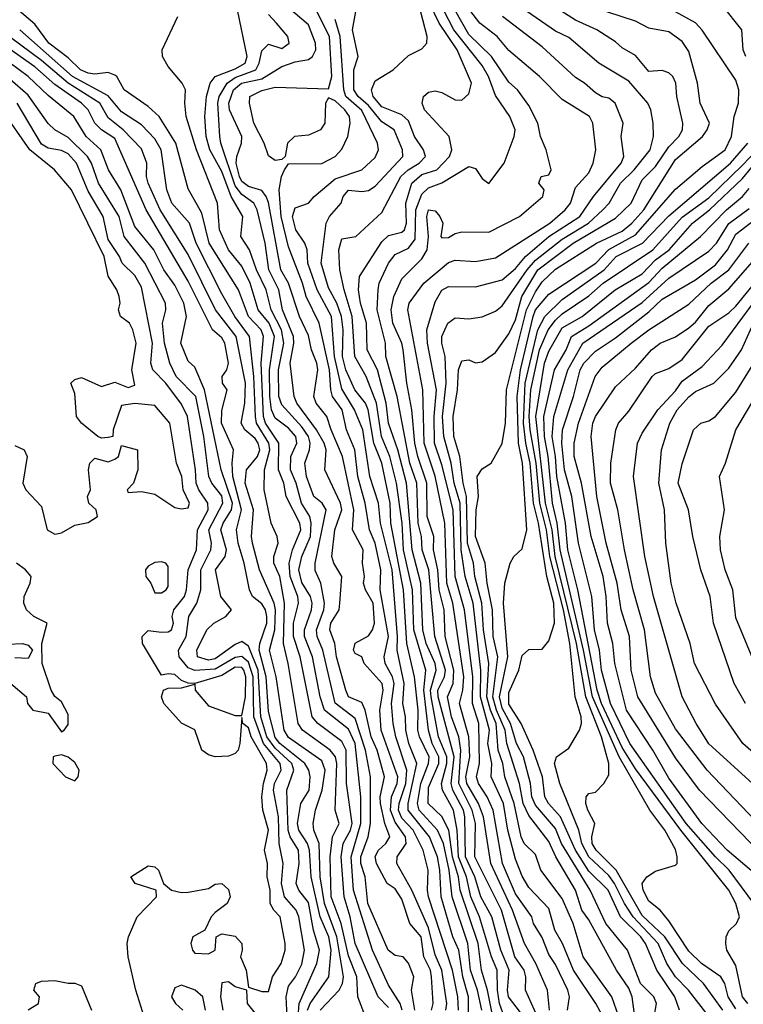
# Model space of a CAD drawing. Header units: metres. Extents: x -51132 to -49532, y -231222 to -229437.
# Tile 292 of 656: x -50756 to -50702, y -230232 to -230158. Entities that reach past the tile are written whole.
import ezdxf

# ---------------------------------------------------------------- set-up
doc = ezdxf.new("R2010")
doc.units = ezdxf.units.M
for name, color, linetype in [('CONTOUR_HALF', 8, 'Continuous'), ('CONTOUR_INDEX', 1, 'Continuous'), ('CONTOUR_INTER', 3, 'Continuous')]:
    doc.layers.add(name, color=color, linetype=linetype)

msp = doc.modelspace()

# ---------------------------------------------------------------- linework, layer by layer
at = {"layer": 'CONTOUR_HALF'}
for points, elevation in [([(-50710.483, -230233.759), (-50711.357, -230231.259), (-50713.513, -230228.259), (-50714.249, -230225.759), (-50715.08, -230223.894), (-50716.677, -230221.759), (-50717.08, -230220.589), (-50717.917, -230219.759), (-50718.156, -230219.259), (-50718.683, -230216.759), (-50719.363, -230214.759), (-50719.514, -230213.759), (-50719.859, -230212.759), (-50720.032, -230210.759), (-50720.455, -230209.759), (-50720.709, -230208.759), (-50720.558, -230206.259), (-50720.97, -230203.759), (-50721.085, -230201.759), (-50721.609, -230199.759), (-50721.719, -230198.759), (-50722.17, -230197.259), (-50722.233, -230193.759), (-50722.486, -230192.759), (-50722.733, -230190.759), (-50723.2, -230189.259), (-50723.237, -230187.759), (-50722.929, -230185.759), (-50722.853, -230184.259), (-50722.58, -230183.571), (-50722.08, -230183.509), (-50721.58, -230183.743), (-50721.08, -230183.658), (-50720.08, -230182.955), (-50719.08, -230181.566), (-50718.58, -230180.505), (-50718.094, -230178.759), (-50716.911, -230176.759), (-50714.243, -230174.759), (-50711.08, -230172.899), (-50709.899, -230171.759), (-50709.08, -230170.012), (-50708.08, -230169.024), (-50707.08, -230167.531), (-50706.341, -230166.759), (-50706.056, -230166.259), (-50706.037, -230165.759), (-50706.488, -230163.759), (-50706.565, -230162.759), (-50706.794, -230162.259), (-50707.08, -230161.988), (-50707.58, -230161.817), (-50708.58, -230161.882), (-50709.58, -230160.682), (-50710.58, -230160.127), (-50711.08, -230159.668), (-50712.487, -230158.759), (-50714.08, -230158.039), (-50717.58, -230155.784)], 22.5), ([(-50722.85, -230232.259), (-50722.901, -230231.259), (-50723.287, -230229.259), (-50725.078, -230223.759), (-50725.176, -230223.259), (-50725.125, -230221.759), (-50725.493, -230220.259), (-50726.242, -230218.759), (-50727.08, -230217.855), (-50727.333, -230217.259), (-50727.296, -230216.759), (-50726.777, -230215.259), (-50726.702, -230214.259), (-50727.544, -230211.759), (-50727.739, -230210.759), (-50727.872, -230209.259), (-50727.669, -230207.759), (-50727.784, -230207.259), (-50728.331, -230206.259), (-50728.418, -230205.759), (-50728.086, -230204.259), (-50728.699, -230200.759), (-50728.666, -230199.259), (-50729.079, -230197.259), (-50729.52, -230196.259), (-50729.845, -230194.259), (-50730.385, -230192.259), (-50730.61, -230190.259), (-50731.222, -230188.759), (-50731.547, -230187.259), (-50732.285, -230186.259), (-50732.415, -230185.759), (-50732.502, -230184.259), (-50733.269, -230180.759), (-50734.248, -230178.759), (-50734.521, -230177.759), (-50735.58, -230175.044), (-50736.135, -230172.759), (-50736.285, -230170.759), (-50736.105, -230169.759), (-50735.886, -230169.259), (-50735.58, -230168.819), (-50733.08, -230168.777), (-50732.089, -230168.259), (-50731.58, -230167.703), (-50731.136, -230166.759), (-50730.959, -230165.759), (-50731.009, -230165.259), (-50731.352, -230164.759), (-50732.08, -230164.085), (-50732.58, -230163.865), (-50732.793, -230164.259), (-50732.849, -230165.759), (-50733.188, -230166.259), (-50734.08, -230166.669), (-50735.116, -230166.759), (-50735.656, -230167.259), (-50735.832, -230168.259), (-50736.08, -230168.501), (-50736.58, -230168.554), (-50737.08, -230168.214), (-50737.406, -230167.259), (-50738.171, -230165.759), (-50738.496, -230164.259), (-50738.469, -230163.759), (-50737.58, -230163.328), (-50736.58, -230163.059), (-50732.58, -230163.186), (-50732.321, -230162.259), (-50732.51, -230159.259), (-50733.997, -230156.259)], 17.5), ([(-50721.106, -230232.259), (-50721.409, -230230.759), (-50721.942, -230229.259), (-50722.131, -230227.259), (-50723.315, -230223.759), (-50723.541, -230221.759), (-50723.967, -230219.759), (-50724.423, -230218.759), (-50725.787, -230217.259), (-50725.925, -230216.759), (-50725.66, -230215.259), (-50725.084, -230213.759), (-50725.048, -230213.259), (-50725.774, -230211.759), (-50725.891, -230211.259), (-50725.874, -230209.759), (-50726.133, -230207.259), (-50726.712, -230204.759), (-50726.956, -230200.759), (-50727.909, -230195.759), (-50727.968, -230194.259), (-50728.591, -230191.259), (-50729.194, -230189.759), (-50729.605, -230187.259), (-50729.803, -230186.759), (-50730.61, -230185.759), (-50731.285, -230184.259), (-50731.53, -230183.259), (-50731.489, -230181.259), (-50731.596, -230180.259), (-50731.959, -230179.259), (-50732.58, -230178.111), (-50733.133, -230176.259), (-50732.747, -230173.259), (-50732.494, -230172.759), (-50731.619, -230171.759), (-50731.491, -230171.259), (-50731.08, -230170.78), (-50730.08, -230170.895), (-50729.58, -230170.808), (-50729.08, -230170.478), (-50727.02, -230168.259), (-50727.031, -230167.759), (-50727.66, -230166.259), (-50728.58, -230165.673), (-50729.58, -230164.442), (-50730.365, -230163.759), (-50730.682, -230163.259), (-50730.689, -230161.759), (-50730.348, -230160.759), (-50730.783, -230158.759), (-50730.34, -230156.259)], 18.5), ([(-50718.525, -230235.259), (-50719.773, -230231.759), (-50719.927, -230230.759), (-50719.956, -230229.259), (-50720.374, -230228.259), (-50721.266, -230225.259), (-50721.914, -230223.759), (-50722.237, -230222.259), (-50722.837, -230220.759), (-50722.94, -230218.759), (-50723.225, -230217.259), (-50724.042, -230215.759), (-50724.113, -230215.259), (-50723.718, -230213.759), (-50723.722, -230213.259), (-50724.331, -230211.759), (-50724.892, -230208.759), (-50724.939, -230208.259), (-50724.523, -230206.759), (-50724.597, -230206.259), (-50725.261, -230204.759), (-50725.515, -230203.759), (-50725.667, -230200.259), (-50726.305, -230197.759), (-50726.743, -230192.759), (-50727.394, -230190.259), (-50728.084, -230188.259), (-50728.255, -230186.759), (-50728.92, -230184.259), (-50729.676, -230182.759), (-50729.73, -230180.759), (-50730.184, -230179.259), (-50730.339, -230178.259), (-50730.266, -230177.259), (-50728.58, -230174.67), (-50728.08, -230174.185), (-50727.08, -230173.945), (-50726.877, -230173.759), (-50726.74, -230173.259), (-50726.793, -230171.759), (-50726.327, -230170.259), (-50725.58, -230169.604), (-50724.466, -230169.259), (-50723.517, -230168.259), (-50723.351, -230167.759), (-50723.541, -230166.759), (-50725.378, -230164.759), (-50725.571, -230164.259), (-50725.453, -230163.759), (-50725.08, -230163.448), (-50724.58, -230163.335), (-50724.08, -230163.471), (-50723.08, -230164.018), (-50722.58, -230164.049), (-50722.08, -230163.559), (-50721.867, -230162.759), (-50722.943, -230160.259), (-50724.283, -230158.259), (-50725.002, -230156.759)], 19.5), ([(-50716.914, -230232.759), (-50717.827, -230230.759), (-50717.792, -230229.759), (-50717.914, -230229.259), (-50718.624, -230228.259), (-50719.625, -230224.759), (-50721.613, -230220.759), (-50721.559, -230218.259), (-50721.811, -230217.259), (-50722.812, -230215.259), (-50722.656, -230212.759), (-50722.81, -230211.759), (-50723.36, -230210.259), (-50723.673, -230208.759), (-50723.242, -230207.759), (-50723.179, -230206.759), (-50723.829, -230204.259), (-50723.919, -230202.259), (-50724.291, -230200.759), (-50724.396, -230199.259), (-50724.715, -230197.759), (-50724.7, -230196.759), (-50725.186, -230195.259), (-50725.218, -230192.759), (-50725.899, -230190.759), (-50726.105, -230189.759), (-50726.327, -230187.259), (-50726.719, -230185.259), (-50726.99, -230182.759), (-50727.094, -230182.259), (-50727.769, -230180.759), (-50727.884, -230179.759), (-50727.692, -230178.759), (-50727.08, -230177.434), (-50725.58, -230175.938), (-50725.196, -230175.259), (-50725.098, -230174.259), (-50725.21, -230172.759), (-50725.08, -230172.263), (-50724.58, -230172.347), (-50724.238, -230172.759), (-50724.025, -230173.259), (-50724.161, -230174.259), (-50724.08, -230174.362), (-50723.58, -230174.327), (-50723.08, -230174.029), (-50722.58, -230173.912), (-50720.58, -230173.937), (-50718.261, -230172.759), (-50716.528, -230171.259), (-50716.423, -230170.759), (-50716.822, -230170.259), (-50716.652, -230169.759), (-50716.08, -230169.64), (-50715.903, -230169.259), (-50716.276, -230167.759), (-50716.704, -230166.759), (-50716.907, -230165.759), (-50717.58, -230164.439), (-50718.418, -230163.259), (-50719.08, -230162.701), (-50720.372, -230160.759), (-50722.08, -230159.119), (-50723.119, -230157.259)], 20.5), ([(-50727.055, -230232.259), (-50727.211, -230231.759), (-50728.08, -230230.374), (-50729.275, -230227.759), (-50730.707, -230223.259), (-50730.888, -230220.759), (-50730.158, -230218.259), (-50730.151, -230216.259), (-50730.584, -230212.259), (-50731.08, -230211.186), (-50732.876, -230209.759), (-50733.206, -230208.759), (-50733.779, -230205.759), (-50734.372, -230204.259), (-50734.38, -230203.759), (-50733.858, -230202.259), (-50733.812, -230201.759), (-50733.938, -230201.259), (-50734.58, -230200.203), (-50734.801, -230199.259), (-50734.575, -230198.259), (-50733.926, -230196.759), (-50733.877, -230195.759), (-50733.984, -230195.259), (-50734.613, -230194.259), (-50734.998, -230192.759), (-50735.415, -230191.759), (-50735.395, -230190.759), (-50734.942, -230189.759), (-50735.014, -230189.259), (-50735.58, -230188.625), (-50736.58, -230187.887), (-50736.845, -230187.259), (-50736.98, -230186.259), (-50736.99, -230184.259), (-50736.615, -230181.759), (-50737.033, -230180.759), (-50737.858, -230179.759), (-50738.435, -230177.759), (-50739.08, -230176.486), (-50740.062, -230175.259), (-50740.753, -230173.759), (-50740.898, -230171.759), (-50742.463, -230167.759), (-50743.245, -230165.259), (-50743.351, -230164.259), (-50743.279, -230163.259), (-50743.546, -230162.759), (-50744.58, -230161.517), (-50745.002, -230160.759), (-50745.028, -230160.259), (-50743.864, -230157.759)], 15.5), ([(-50724.856, -230232.259), (-50724.731, -230231.759), (-50724.868, -230229.759), (-50724.933, -230229.259), (-50725.432, -230228.259), (-50725.646, -230226.759), (-50726.487, -230225.759), (-50727.08, -230223.933), (-50727.58, -230223.162), (-50728.194, -230222.759), (-50728.991, -230221.259), (-50729.08, -230220.728), (-50728.838, -230220.259), (-50728.285, -230219.759), (-50727.989, -230219.259), (-50728.372, -230218.259), (-50728.674, -230216.759), (-50728.699, -230216.259), (-50728.395, -230214.759), (-50728.929, -230212.759), (-50729.389, -230211.759), (-50729.833, -230209.759), (-50730.08, -230209.189), (-50731.08, -230208.77), (-50731.286, -230208.259), (-50731.979, -230205.759), (-50732.095, -230204.759), (-50732.47, -230203.759), (-50732.416, -230203.259), (-50731.775, -230202.259), (-50731.725, -230201.759), (-50731.578, -230199.759), (-50732.175, -230198.759), (-50732.336, -230198.259), (-50732.11, -230196.259), (-50731.589, -230194.759), (-50731.683, -230194.259), (-50732.846, -230191.759), (-50732.765, -230190.259), (-50732.91, -230189.759), (-50733.471, -230188.759), (-50734.94, -230186.759), (-50735.163, -230186.259), (-50735.459, -230183.759), (-50735.167, -230182.259), (-50735.212, -230181.759), (-50736.028, -230179.759), (-50736.307, -230178.259), (-50737.057, -230176.759), (-50737.32, -230174.759), (-50737.916, -230172.259), (-50738.176, -230171.759), (-50739.08, -230171.118), (-50739.58, -230170.468), (-50740.643, -230167.259), (-50740.709, -230166.759), (-50740.879, -230164.259), (-50740.776, -230163.759), (-50740.18, -230162.759), (-50739.58, -230162.345), (-50738.016, -230161.759), (-50737.766, -230161.259), (-50737.58, -230160.344), (-50737.08, -230159.847), (-50736.08, -230160.166), (-50735.536, -230159.759), (-50735.62, -230159.259), (-50736.473, -230158.259), (-50737.08, -230157.614)], 16.5), ([(-50714.676, -230232.259), (-50714.522, -230231.259), (-50714.658, -230230.759), (-50715.58, -230228.844), (-50716.08, -230228.091), (-50716.58, -230226.82), (-50717.221, -230225.759), (-50717.356, -230225.259), (-50718.58, -230223.525), (-50719.553, -230221.259), (-50720.255, -230217.259), (-50720.697, -230216.259), (-50721.343, -230215.259), (-50721.498, -230214.759), (-50721.269, -230213.759), (-50721.317, -230210.759), (-50721.804, -230209.259), (-50721.761, -230207.259), (-50722.384, -230202.259), (-50723.083, -230199.759), (-50723.241, -230194.759), (-50724.08, -230191.373), (-50724.644, -230189.759), (-50724.663, -230187.759), (-50724.49, -230185.759), (-50725.166, -230182.259), (-50725.207, -230181.259), (-50724.58, -230179.164), (-50724.08, -230178.284), (-50723.58, -230178.018), (-50721.58, -230178.042), (-50719.58, -230177.522), (-50718.58, -230176.67), (-50717.819, -230175.759), (-50716.063, -230174.259), (-50713.746, -230172.759), (-50712.736, -230171.259), (-50710.658, -230168.759), (-50710.452, -230168.259), (-50710.659, -230166.759), (-50710.502, -230165.759), (-50711.098, -230164.259), (-50711.58, -230163.888), (-50712.08, -230163.785), (-50712.58, -230163.497), (-50713.408, -230162.759), (-50714.08, -230162.353), (-50716.58, -230160.046), (-50719.541, -230157.759)], 21.5), ([(-50708.175, -230232.759), (-50708.002, -230231.759), (-50708.209, -230231.259), (-50709.216, -230230.259), (-50710.176, -230227.759), (-50711.807, -230225.759), (-50712.986, -230223.259), (-50715.121, -230219.759), (-50715.58, -230218.64), (-50717.08, -230216.879), (-50717.343, -230216.259), (-50717.449, -230215.259), (-50717.979, -230213.259), (-50718.486, -230212.259), (-50718.942, -230210.759), (-50719.58, -230209.619), (-50719.774, -230208.759), (-50719.157, -230205.759), (-50719.462, -230201.759), (-50719.381, -230200.259), (-50718.965, -230198.759), (-50718.702, -230198.259), (-50718.08, -230197.671), (-50717.717, -230196.259), (-50718.037, -230191.259), (-50718.355, -230189.759), (-50718.452, -230186.259), (-50718.193, -230184.259), (-50717.252, -230180.259), (-50717.08, -230179.754), (-50716.08, -230178.593), (-50712.566, -230176.259), (-50711.58, -230175.227), (-50709.58, -230174.147), (-50706.58, -230170.72), (-50704.58, -230169.016), (-50702.871, -230167.759), (-50702.391, -230166.759), (-50702.191, -230165.259), (-50701.857, -230164.259), (-50701.853, -230163.259), (-50702.08, -230162.531), (-50704.58, -230158.799), (-50705.08, -230158.249), (-50706.58, -230157.426)], 23.5), ([(-50729.809, -230232.759), (-50730.391, -230231.259), (-50730.457, -230229.759), (-50731.08, -230228.182), (-50731.634, -230225.759), (-50732.375, -230223.759), (-50732.446, -230220.759), (-50732.269, -230219.259), (-50731.787, -230218.259), (-50732.071, -230217.259), (-50731.947, -230213.759), (-50732.057, -230213.259), (-50732.448, -230212.759), (-50734.538, -230211.259), (-50734.857, -230210.759), (-50735.594, -230206.259), (-50735.956, -230204.759), (-50735.87, -230201.759), (-50736.213, -230199.759), (-50736.667, -230198.759), (-50736.683, -230198.259), (-50736.339, -230197.259), (-50736.424, -230196.759), (-50736.868, -230195.759), (-50737.387, -230193.259), (-50737.37, -230191.759), (-50736.968, -230190.259), (-50737.044, -230189.759), (-50737.968, -230188.259), (-50738.058, -230187.759), (-50738.165, -230184.759), (-50738.499, -230181.759), (-50739.598, -230180.259), (-50740.58, -230178.552), (-50742.495, -230174.759), (-50743.003, -230173.259), (-50744.325, -230171.759), (-50744.688, -230170.759), (-50745.124, -230167.759), (-50745.58, -230166.93), (-50746.58, -230165.9), (-50748.08, -230164.927), (-50749.08, -230163.718), (-50751.76, -230162.259), (-50755.711, -230158.759)], 14.5), ([(-50734.147, -230232.259), (-50733.958, -230231.759), (-50732.567, -230229.759), (-50732.388, -230227.759), (-50732.565, -230226.759), (-50733.202, -230225.259), (-50733.87, -230222.259), (-50733.998, -230220.259), (-50734.145, -230219.759), (-50734.808, -230218.759), (-50734.891, -230218.259), (-50734.652, -230216.759), (-50734.027, -230215.759), (-50733.952, -230214.759), (-50734.042, -230214.259), (-50734.362, -230213.759), (-50736.219, -230212.259), (-50736.58, -230211.818), (-50737.08, -230209.86), (-50737.257, -230207.259), (-50737.77, -230205.259), (-50737.725, -230204.759), (-50737.205, -230203.259), (-50737.189, -230202.759), (-50737.29, -230202.259), (-50737.58, -230201.8), (-50738.279, -230201.259), (-50738.493, -230200.759), (-50738.902, -230198.759), (-50739.355, -230197.259), (-50739.475, -230196.259), (-50739.089, -230194.759), (-50739.734, -230192.259), (-50739.797, -230191.259), (-50739.693, -230190.259), (-50740.6, -230188.259), (-50740.58, -230187.317), (-50740.182, -230185.759), (-50740.511, -230185.259), (-50740.537, -230184.759), (-50740.183, -230184.259), (-50740.071, -230183.759), (-50740.341, -230182.259), (-50740.58, -230181.869), (-50741.279, -230181.259), (-50743.08, -230177.62), (-50746.232, -230172.259), (-50748.58, -230166.914), (-50749.58, -230166.254), (-50750.073, -230165.759), (-50750.57, -230164.759), (-50751.093, -230164.259), (-50753.08, -230162.874), (-50754.58, -230161.546), (-50757.835, -230159.259)], 13.5), ([(-50735.651, -230233.259), (-50735.76, -230231.259), (-50735.58, -230230.458), (-50735.043, -230229.759), (-50734.58, -230228.817), (-50734.38, -230227.759), (-50734.804, -230225.259), (-50735.013, -230224.759), (-50735.871, -230223.759), (-50736.088, -230222.759), (-50735.977, -230221.259), (-50736.28, -230219.759), (-50736.315, -230217.759), (-50736.692, -230215.759), (-50736.624, -230215.259), (-50736.13, -230214.259), (-50736.199, -230213.759), (-50737.46, -230212.259), (-50738.177, -230210.259), (-50738.22, -230207.259), (-50738.58, -230206.181), (-50739.08, -230205.754), (-50739.58, -230205.81), (-50741.08, -230206.69), (-50742.58, -230206.784), (-50743.08, -230206.588), (-50743.769, -230205.759), (-50743.827, -230205.259), (-50743.23, -230204.259), (-50743.05, -230202.759), (-50742.438, -230201.759), (-50742.141, -230200.759), (-50742.145, -230199.259), (-50741.4, -230197.759), (-50741.353, -230197.259), (-50741.543, -230196.259), (-50740.507, -230194.259), (-50740.58, -230193.714), (-50741.33, -230192.759), (-50741.551, -230192.259), (-50741.926, -230189.259), (-50742.519, -230186.259), (-50743.979, -230184.759), (-50744.461, -230183.759), (-50744.852, -230182.259), (-50744.976, -230181.259), (-50745.014, -230180.759), (-50744.763, -230179.759), (-50744.8, -230179.259), (-50746.328, -230176.259), (-50747.879, -230174.259), (-50748.268, -230172.759), (-50749.798, -230170.259), (-50750.333, -230168.759), (-50750.634, -230168.259), (-50752.08, -230166.851), (-50753.08, -230166.255), (-50753.58, -230165.787), (-50755.08, -230163.662), (-50757.845, -230161.259)], 12.5), ([(-50756.08, -230189.939), (-50755.378, -230190.259), (-50755.145, -230190.759), (-50755.464, -230192.759), (-50755.251, -230193.259), (-50754.08, -230194.509), (-50753.649, -230196.259), (-50753.08, -230196.581), (-50752.58, -230196.484), (-50751.58, -230195.909), (-50750.58, -230195.706), (-50749.885, -230195.259), (-50749.975, -230194.759), (-50750.528, -230194.259), (-50750.632, -230193.759), (-50750.397, -230193.259), (-50750.556, -230191.759), (-50750.462, -230191.259), (-50750.08, -230190.872), (-50749.08, -230191.159), (-50748.58, -230190.956), (-50748.318, -230190.759), (-50748.08, -230189.932), (-50746.88, -230190.259), (-50746.851, -230191.759), (-50747.193, -230192.759), (-50747.664, -230193.259), (-50747.58, -230193.445), (-50746.58, -230193.375), (-50745.58, -230193.584), (-50744.08, -230194.58), (-50743.58, -230194.685), (-50743.08, -230194.612), (-50742.989, -230194.259), (-50743.473, -230193.259), (-50743.569, -230192.259), (-50743.968, -230191.259), (-50744.475, -230188.259), (-50745.58, -230186.929), (-50747.08, -230186.789), (-50748.08, -230186.931), (-50748.708, -230188.759), (-50748.737, -230189.259), (-50749.08, -230189.328), (-50749.58, -230189.385), (-50749.858, -230189.259), (-50751.082, -230188.259), (-50751.459, -230187.759), (-50751.58, -230186.031), (-50751.881, -230185.259), (-50751.58, -230184.972), (-50751.08, -230184.84), (-50749.58, -230185.516), (-50748.58, -230185.176), (-50747.58, -230185.58), (-50747.08, -230185.416), (-50747.301, -230184.259), (-50746.994, -230182.259), (-50747.242, -230181.259), (-50747.498, -230180.759), (-50748.171, -230180.259), (-50748.301, -230179.759), (-50748.187, -230179.259), (-50748.266, -230178.759), (-50748.427, -230178.259), (-50749.08, -230177.229), (-50749.381, -230175.759), (-50751.842, -230170.759), (-50753.112, -230169.259), (-50754.962, -230167.759), (-50757.08, -230164.725)], 11.5), ([(-50704.073, -230232.759), (-50705.602, -230230.759), (-50706.597, -230229.759), (-50707.239, -230228.759), (-50707.894, -230227.259), (-50709.753, -230225.259), (-50710.402, -230224.259), (-50711.146, -230222.759), (-50711.58, -230222.173), (-50713.08, -230220.769), (-50713.611, -230219.759), (-50713.832, -230218.759), (-50715.255, -230215.259), (-50715.639, -230213.759), (-50715.513, -230213.259), (-50714.58, -230212.612), (-50713.774, -230211.259), (-50713.627, -230210.759), (-50713.657, -230210.259), (-50714.109, -230208.759), (-50714.513, -230204.759), (-50714.965, -230202.259), (-50715.996, -230198.259), (-50716.26, -230196.259), (-50716.754, -230194.259), (-50717.03, -230191.259), (-50717.477, -230188.759), (-50717.538, -230187.759), (-50717.414, -230185.759), (-50716.77, -230182.759), (-50716.125, -230181.259), (-50715.58, -230180.532), (-50715.08, -230180.066), (-50713.08, -230178.71), (-50712.007, -230177.759), (-50708.295, -230175.259), (-50706.08, -230172.819), (-50704.08, -230171.351), (-50701.58, -230168.92), (-50699.997, -230167.259)], 24.5), ([(-50702.08, -230232.164), (-50702.638, -230231.259), (-50702.897, -230230.259), (-50703.182, -230229.759), (-50704.634, -230228.759), (-50705.58, -230227.846), (-50707.08, -230225.559), (-50707.744, -230224.759), (-50708.58, -230224.088), (-50709.005, -230223.259), (-50709.081, -230222.759), (-50708.742, -230222.259), (-50708.08, -230221.848), (-50706.58, -230221.394), (-50706.458, -230221.259), (-50706.46, -230220.759), (-50706.58, -230220.22), (-50707.394, -230218.759), (-50708.517, -230217.259), (-50710.815, -230213.259), (-50712.81, -230208.759), (-50713.467, -230205.259), (-50715.237, -230197.759), (-50715.451, -230195.759), (-50715.796, -230194.259), (-50716.129, -230190.759), (-50716.392, -230189.259), (-50716.447, -230187.759), (-50715.658, -230184.259), (-50714.783, -230182.759), (-50714.38, -230181.759), (-50713.08, -230180.956), (-50708.58, -230177.717), (-50707.58, -230176.642), (-50704.715, -230174.259), (-50702.765, -230172.259), (-50701.58, -230171.261), (-50701.08, -230170.669)], 25.5), ([(-50700.714, -230224.259), (-50702.561, -230221.759), (-50703.598, -230220.759), (-50705.778, -230218.259), (-50710.013, -230212.259), (-50711.447, -230209.259), (-50712.135, -230206.759), (-50712.29, -230205.259), (-50712.652, -230203.759), (-50712.85, -230201.259), (-50713.843, -230197.259), (-50714.348, -230193.759), (-50714.906, -230191.759), (-50715.112, -230189.759), (-50715.055, -230188.759), (-50714.227, -230186.259), (-50713.717, -230184.259), (-50713.461, -230183.759), (-50712.58, -230182.851), (-50711.08, -230181.866), (-50708.58, -230179.918), (-50707.58, -230178.961), (-50705.08, -230177.506), (-50703.58, -230176.378), (-50702.682, -230175.259), (-50702.08, -230174.081), (-50700.355, -230172.759)], 26.5), ([(-50699.472, -230221.259), (-50704.784, -230215.759), (-50706.58, -230213.337), (-50709.412, -230208.759), (-50709.902, -230206.759), (-50710.04, -230204.259), (-50710.661, -230202.259), (-50710.958, -230200.259), (-50711.775, -230197.259), (-50712.469, -230193.759), (-50712.902, -230189.259), (-50712.788, -230188.259), (-50712.584, -230187.759), (-50711.08, -230185.532), (-50709.58, -230184.141), (-50708.387, -230182.759), (-50707.73, -230182.259), (-50706.58, -230181.773), (-50705.58, -230181.097), (-50705.08, -230180.682), (-50704.08, -230179.438), (-50702.58, -230178.185), (-50698.72, -230173.759)], 27.5), ([(-50699.167, -230216.759), (-50704.08, -230212.291), (-50705.045, -230210.759), (-50706.087, -230208.759), (-50708.224, -230201.259), (-50708.883, -230198.259), (-50709.725, -230192.259), (-50709.433, -230189.759), (-50709.08, -230189.015), (-50707.903, -230187.259), (-50706.58, -230185.826), (-50706.08, -230185.102), (-50704.58, -230184.016), (-50703.08, -230182.405), (-50700.76, -230179.259)], 28.5), ([(-50701.354, -230209.259), (-50702.194, -230207.759), (-50703.745, -230203.259), (-50703.989, -230201.259), (-50704.692, -230199.259), (-50705.292, -230196.759), (-50705.606, -230194.759), (-50706.378, -230192.759), (-50706.08, -230191.301), (-50705.243, -230188.759), (-50704.685, -230188.259), (-50704.08, -230188.082), (-50703.58, -230187.746), (-50702.08, -230185.939), (-50700.718, -230183.759)], 29.5), ([(-50745.58, -230198.687), (-50746.08, -230198.975), (-50746.281, -230199.259), (-50746.266, -230199.759), (-50745.881, -230200.259), (-50745.58, -230200.979), (-50745.08, -230200.982), (-50744.729, -230200.759), (-50744.58, -230200.487), (-50744.58, -230199.001), (-50744.776, -230198.759), (-50745.08, -230198.643), (-50745.58, -230198.687)], 11.5), ([(-50756.387, -230207.759), (-50755.21, -230208.759), (-50755.134, -230209.259), (-50754.731, -230209.759), (-50753.58, -230209.995), (-50752.58, -230211.393), (-50752.377, -230211.259), (-50752.08, -230210.849), (-50752.08, -230210.085), (-50752.58, -230209.154), (-50753.08, -230208.753), (-50753.362, -230208.259), (-50754.017, -230206.259), (-50754.061, -230204.759), (-50753.658, -230203.259), (-50754.65, -230202.759), (-50755.191, -230202.259), (-50755.393, -230201.759), (-50755.382, -230201.259), (-50754.931, -230200.259), (-50754.854, -230199.759), (-50755.28, -230199.259), (-50755.945, -230198.759)], 11.5), ([(-50756.58, -230204.809), (-50755.511, -230204.759), (-50755.08, -230204.893), (-50754.751, -230205.259), (-50755.08, -230205.888), (-50756.08, -230205.838)], 11.5), ([(-50753.08, -230213.22), (-50753.2, -230213.259), (-50753.24, -230213.759), (-50752.29, -230214.759), (-50751.58, -230215.077), (-50751.338, -230214.759), (-50751.259, -230214.259), (-50751.58, -230213.683), (-50752.08, -230213.3), (-50752.58, -230213.122), (-50753.08, -230213.22)], 11.5)]:
    msp.add_lwpolyline(points, dxfattribs=dict(at, elevation=elevation))
at = {"layer": 'CONTOUR_INDEX'}
for points, elevation in [([(-50728.08, -230232.065), (-50728.857, -230231.259), (-50730.573, -230227.259), (-50730.954, -230225.259), (-50731.409, -230223.759), (-50731.637, -230220.759), (-50731.48, -230219.759), (-50730.93, -230218.759), (-50730.814, -230218.259), (-50731.235, -230215.259), (-50731.262, -230212.759), (-50731.58, -230212.124), (-50733.389, -230210.759), (-50733.803, -230210.259), (-50734.714, -230205.759), (-50735.213, -230204.259), (-50735.211, -230203.259), (-50734.822, -230201.759), (-50734.876, -230201.259), (-50735.456, -230199.759), (-50735.531, -230198.759), (-50735.266, -230197.759), (-50734.652, -230196.259), (-50734.723, -230195.759), (-50735.754, -230193.759), (-50735.937, -230192.759), (-50736.334, -230191.759), (-50736.3, -230189.759), (-50737.287, -230188.259), (-50737.437, -230187.759), (-50737.618, -230183.759), (-50737.449, -230181.759), (-50737.631, -230181.259), (-50738.578, -230180.259), (-50739.328, -230178.259), (-50741.506, -230174.759), (-50742.08, -230172.505), (-50743.08, -230170.694), (-50744.014, -230167.259), (-50745.264, -230165.259), (-50746.08, -230164.513), (-50747.894, -230163.259), (-50748.427, -230162.259), (-50748.58, -230162.167), (-50749.08, -230161.98), (-50750.08, -230162.082), (-50750.58, -230162.006), (-50751.165, -230161.759), (-50752.08, -230160.871), (-50753.518, -230159.759), (-50754.58, -230158.35), (-50756.08, -230157.068)], 15), ([(-50717.948, -230232.759), (-50719.097, -230231.259), (-50719.169, -230230.759), (-50719.045, -230229.259), (-50719.669, -230227.759), (-50720.333, -230225.259), (-50721.158, -230223.759), (-50721.618, -230222.259), (-50722.326, -230220.759), (-50722.371, -230217.759), (-50722.472, -230217.259), (-50723.265, -230215.759), (-50723.384, -230215.259), (-50723.177, -230213.259), (-50724.362, -230208.759), (-50724.391, -230208.259), (-50723.899, -230207.259), (-50723.821, -230206.759), (-50724.623, -230204.259), (-50725.056, -230199.259), (-50725.567, -230197.759), (-50725.611, -230196.759), (-50725.852, -230195.759), (-50725.964, -230192.759), (-50726.478, -230191.259), (-50727.442, -230186.259), (-50728.295, -230183.259), (-50728.314, -230182.259), (-50728.941, -230179.759), (-50728.862, -230178.259), (-50728.775, -230177.759), (-50728.079, -230176.259), (-50727.58, -230175.608), (-50726.58, -230175.148), (-50726.08, -230174.451), (-50726.034, -230172.259), (-50725.58, -230171.096), (-50725.08, -230170.603), (-50724.08, -230170.234), (-50722.08, -230169.007), (-50721.58, -230169.175), (-50721.08, -230169.908), (-50720.58, -230170.285), (-50719.421, -230168.759), (-50718.667, -230166.759), (-50718.608, -230166.259), (-50718.992, -230165.259), (-50720.08, -230163.697), (-50720.6, -230162.259), (-50721.08, -230161.447), (-50723.196, -230158.759), (-50723.96, -230157.259)], 20), ([(-50703.032, -230232.259), (-50704.496, -230230.259), (-50706.072, -230228.759), (-50707.381, -230226.759), (-50709.08, -230225.171), (-50711.019, -230221.759), (-50712.536, -230220.259), (-50712.831, -230219.759), (-50712.853, -230219.259), (-50712.63, -230218.259), (-50713.149, -230217.259), (-50713.305, -230216.759), (-50713.276, -230216.259), (-50713.08, -230216.013), (-50712.58, -230215.919), (-50711.952, -230215.259), (-50711.58, -230214.61), (-50711.576, -230213.759), (-50712.118, -230211.759), (-50713.31, -230208.759), (-50713.996, -230204.759), (-50715.589, -230198.259), (-50715.831, -230196.259), (-50716.315, -230194.259), (-50717.053, -230187.759), (-50716.397, -230183.759), (-50716.08, -230182.864), (-50715.08, -230181.116), (-50713.575, -230180.259), (-50711.096, -230178.259), (-50709.08, -230177.058), (-50708.08, -230176.013), (-50707.069, -230175.259), (-50705.318, -230173.259), (-50704.049, -230172.259), (-50701.58, -230169.921), (-50700.629, -230168.759)], 25), ([(-50699.818, -230208.259), (-50702.08, -230202.843), (-50702.28, -230200.759), (-50702.873, -230199.259), (-50703.22, -230197.759), (-50703.258, -230196.759), (-50702.908, -230194.759), (-50703.286, -230192.259), (-50702.854, -230191.259), (-50702.076, -230188.759), (-50700.002, -230185.259)], 30)]:
    msp.add_lwpolyline(points, dxfattribs=dict(at, elevation=elevation))
at = {"layer": 'CONTOUR_INTER'}
for points, elevation in [([(-50716.021, -230232.259), (-50716.163, -230230.759), (-50717.051, -230228.759), (-50717.893, -230227.259), (-50718.789, -230224.759), (-50720.411, -230221.259), (-50720.963, -230217.759), (-50721.34, -230216.759), (-50722.227, -230215.259), (-50722.298, -230214.759), (-50721.992, -230213.259), (-50722.068, -230211.759), (-50722.777, -230209.259), (-50722.515, -230208.259), (-50722.445, -230207.259), (-50723.273, -230201.759), (-50723.718, -230200.259), (-50723.87, -230195.759), (-50724.58, -230192.233), (-50725.406, -230189.759), (-50725.508, -230185.759), (-50726.637, -230179.759), (-50726.525, -230179.259), (-50725.431, -230177.759), (-50723.58, -230176.202), (-50723.08, -230176.045), (-50721.58, -230176.128), (-50720.08, -230175.873), (-50715.996, -230173.259), (-50714.86, -230172.259), (-50714.445, -230171.759), (-50714.08, -230170.577), (-50713.08, -230169.498), (-50712.744, -230168.759), (-50712.555, -230167.759), (-50712.778, -230165.759), (-50713.018, -230165.259), (-50715.08, -230163.987), (-50716.765, -230162.259), (-50719.08, -230160.326), (-50719.938, -230159.259), (-50721.232, -230158.259), (-50723.906, -230154.759)], 21), ([(-50726.119, -230232.259), (-50726.374, -230230.759), (-50726.198, -230229.759), (-50726.58, -230228.739), (-50726.987, -230228.259), (-50727.58, -230228.157), (-50728.102, -230227.759), (-50729.624, -230224.259), (-50729.845, -230222.259), (-50730.155, -230221.259), (-50730.169, -230220.759), (-50729.609, -230219.259), (-50729.443, -230218.259), (-50729.435, -230214.759), (-50729.814, -230212.759), (-50730.58, -230210.395), (-50732.08, -230209.252), (-50732.992, -230205.259), (-50733.436, -230204.259), (-50733.477, -230203.759), (-50732.927, -230202.259), (-50732.883, -230201.759), (-50733.164, -230200.259), (-50733.58, -230199.299), (-50733.589, -230198.759), (-50732.765, -230194.759), (-50733.061, -230194.259), (-50733.666, -230193.759), (-50734.223, -230192.259), (-50734.35, -230191.259), (-50734.01, -230190.259), (-50733.944, -230189.759), (-50734.076, -230189.259), (-50734.58, -230188.533), (-50736.08, -230186.885), (-50736.301, -230186.259), (-50736.337, -230184.259), (-50735.934, -230182.259), (-50736.094, -230181.259), (-50736.879, -230179.759), (-50737.249, -230178.259), (-50737.967, -230176.759), (-50738.487, -230175.259), (-50739.156, -230174.259), (-50738.996, -230172.759), (-50739.875, -230171.259), (-50740.58, -230169.396), (-50741.456, -230167.759), (-50741.75, -230166.759), (-50741.84, -230165.259), (-50741.718, -230163.759), (-50741.454, -230162.759), (-50741.068, -230162.259), (-50739.58, -230161.7), (-50738.81, -230161.259), (-50738.683, -230160.759), (-50739.4, -230157.259)], 16), ([(-50723.779, -230232.259), (-50723.724, -230231.759), (-50724.092, -230229.259), (-50724.58, -230228.1), (-50725.08, -230226.088), (-50726.345, -230223.259), (-50727.455, -230221.259), (-50727.442, -230220.759), (-50726.765, -230219.759), (-50726.824, -230219.259), (-50727.58, -230218.157), (-50727.923, -230217.259), (-50727.858, -230216.259), (-50727.447, -230215.259), (-50727.382, -230214.759), (-50728.636, -230211.259), (-50728.742, -230209.759), (-50728.493, -230208.259), (-50728.554, -230207.759), (-50729.9, -230206.259), (-50730.08, -230205.769), (-50730.58, -230205.516), (-50730.717, -230205.259), (-50730.58, -230204.746), (-50729.58, -230204.209), (-50729.278, -230203.759), (-50729.135, -230203.259), (-50729.23, -230201.759), (-50729.813, -230200.759), (-50729.954, -230200.259), (-50729.879, -230199.759), (-50730.029, -230198.759), (-50729.986, -230197.759), (-50730.773, -230196.259), (-50730.688, -230194.759), (-50731.52, -230190.759), (-50732.392, -230188.759), (-50732.693, -230187.759), (-50733.505, -230186.759), (-50733.671, -230186.259), (-50733.375, -230184.259), (-50733.451, -230183.759), (-50733.865, -230182.759), (-50734.08, -230181.683), (-50734.747, -230180.259), (-50735.57, -230177.759), (-50736.142, -230176.759), (-50737.08, -230171.721), (-50737.244, -230171.259), (-50737.58, -230170.816), (-50738.58, -230170.516), (-50739.08, -230170.132), (-50739.255, -230169.759), (-50739.491, -230168.759), (-50739.445, -230168.259), (-50739.086, -230167.259), (-50739.061, -230166.759), (-50740.003, -230164.759), (-50740.039, -230164.259), (-50739.705, -230163.259), (-50739.085, -230162.759), (-50737.58, -230162.445), (-50736.08, -230161.526), (-50735.08, -230161.18), (-50734.08, -230161.003), (-50733.778, -230160.759), (-50733.519, -230160.259), (-50733.554, -230159.759), (-50734.08, -230158.397), (-50736.08, -230156.683)], 17), ([(-50719.859, -230234.759), (-50720.671, -230230.759), (-50721.125, -230229.259), (-50721.37, -230227.259), (-50722.721, -230223.259), (-50722.834, -230222.259), (-50723.296, -230220.759), (-50723.562, -230218.759), (-50724.08, -230217.745), (-50725.105, -230216.759), (-50725.08, -230215.576), (-50724.318, -230213.759), (-50724.318, -230213.259), (-50724.814, -230212.259), (-50725.08, -230211.259), (-50725.441, -230208.259), (-50725.295, -230206.759), (-50726.199, -230203.759), (-50726.284, -230200.759), (-50726.953, -230197.759), (-50727.049, -230195.759), (-50727.485, -230192.759), (-50727.992, -230190.759), (-50728.617, -230189.259), (-50728.985, -230186.759), (-50729.77, -230184.759), (-50730.608, -230183.259), (-50730.802, -230180.259), (-50731.412, -230178.259), (-50731.719, -230176.759), (-50731.803, -230175.259), (-50731.58, -230174.43), (-50730.539, -230174.259), (-50728.58, -230172.459), (-50727.16, -230169.759), (-50726.608, -230169.259), (-50725.78, -230168.759), (-50725.315, -230168.259), (-50725.459, -230167.759), (-50726.13, -230166.759), (-50726.58, -230165.598), (-50727.08, -230165.136), (-50728.58, -230164.552), (-50729.225, -230163.759), (-50729.357, -230163.259), (-50729.08, -230162.601), (-50727.728, -230161.759), (-50726.58, -230160.692), (-50725.58, -230160.2), (-50725.209, -230159.759), (-50725.199, -230159.259), (-50725.833, -230156.759)], 19), ([(-50710.943, -230234.759), (-50712.543, -230231.759), (-50714.234, -230229.259), (-50715.063, -230227.259), (-50715.634, -230226.259), (-50716.08, -230224.641), (-50717.58, -230223.051), (-50718.08, -230222.217), (-50718.58, -230220.934), (-50719.15, -230218.759), (-50719.465, -230216.759), (-50720.399, -230214.759), (-50720.356, -230213.759), (-50720.635, -230212.259), (-50720.521, -230211.259), (-50721.183, -230208.759), (-50721.159, -230206.759), (-50721.744, -230201.759), (-50722.35, -230199.759), (-50722.643, -230197.759), (-50722.723, -230194.259), (-50723.178, -230192.759), (-50723.385, -230191.259), (-50723.936, -230189.259), (-50724.05, -230187.759), (-50723.759, -230185.259), (-50723.828, -230183.259), (-50724.092, -230182.259), (-50724.092, -230181.759), (-50723.646, -230180.759), (-50723.08, -230180.368), (-50722.08, -230180.424), (-50721.08, -230180.284), (-50720.08, -230179.849), (-50719.58, -230179.469), (-50717.709, -230176.759), (-50717.08, -230176.041), (-50715.08, -230174.462), (-50713.112, -230173.259), (-50712.033, -230172.259), (-50711.567, -230171.759), (-50710.713, -230170.259), (-50709.694, -230169.259), (-50708.493, -230167.759), (-50708.229, -230166.759), (-50708.255, -230165.759), (-50708.433, -230164.759), (-50708.67, -230164.259), (-50710.08, -230162.607), (-50712.332, -230161.259), (-50714.58, -230159.34), (-50715.58, -230158.88), (-50718.08, -230157.153)], 22), ([(-50709.642, -230232.759), (-50709.839, -230231.259), (-50710.08, -230230.617), (-50711.001, -230229.259), (-50713.08, -230225.483), (-50713.6, -230224.759), (-50714.074, -230223.259), (-50715.551, -230220.759), (-50716.08, -230219.615), (-50717.58, -230217.653), (-50718.004, -230216.759), (-50718.279, -230215.259), (-50719.222, -230212.259), (-50719.351, -230211.259), (-50720.001, -230209.759), (-50720.259, -230208.759), (-50719.896, -230205.759), (-50720.239, -230204.259), (-50720.307, -230202.259), (-50720.705, -230200.259), (-50720.85, -230198.759), (-50721.556, -230196.759), (-50721.523, -230194.759), (-50721.334, -230193.759), (-50721.441, -230192.259), (-50721.08, -230191.689), (-50720.401, -230191.259), (-50719.58, -230189.784), (-50719.312, -230188.259), (-50719.247, -230185.759), (-50717.74, -230179.759), (-50717.08, -230178.403), (-50716.58, -230177.653), (-50715.58, -230176.708), (-50712.499, -230174.759), (-50710.58, -230173.859), (-50709.862, -230173.259), (-50708.969, -230172.259), (-50706.58, -230168.501), (-50704.558, -230166.759), (-50704.206, -230166.259), (-50704.044, -230165.759), (-50704.731, -230164.259), (-50704.943, -230162.759), (-50705.58, -230160.389), (-50706.08, -230159.637), (-50707.08, -230158.925), (-50708.58, -230158.65), (-50709.58, -230158.108), (-50713.734, -230156.759)], 23), ([(-50701.309, -230160.759), (-50701.529, -230160.259), (-50701.618, -230158.759), (-50703.08, -230156.909)], 24), ([(-50722.082, -230233.259), (-50722.099, -230231.259), (-50722.524, -230229.759), (-50722.822, -230227.759), (-50723.268, -230226.759), (-50724.137, -230223.759), (-50724.236, -230221.759), (-50724.419, -230220.759), (-50725.02, -230219.259), (-50726.619, -230217.259), (-50726.618, -230216.759), (-50725.973, -230213.759), (-50726.562, -230212.259), (-50726.796, -230211.259), (-50726.818, -230210.259), (-50727.016, -230209.259), (-50726.912, -230207.759), (-50727.425, -230205.259), (-50727.41, -230204.259), (-50727.822, -230199.259), (-50728.694, -230195.759), (-50728.844, -230194.259), (-50729.473, -230192.259), (-50730.001, -230188.759), (-50730.621, -230187.259), (-50731.58, -230185.673), (-50732.124, -230183.259), (-50732.357, -230180.259), (-50733.438, -230178.259), (-50734.137, -230176.259), (-50734.179, -230175.259), (-50734.341, -230174.759), (-50735.026, -230173.759), (-50735.271, -230172.759), (-50735.08, -230172.121), (-50734.08, -230171.76), (-50733.664, -230171.259), (-50732.08, -230169.939), (-50730.08, -230169.254), (-50729.08, -230168.352), (-50728.84, -230167.759), (-50728.911, -230167.259), (-50730.08, -230164.818), (-50731.285, -230163.759), (-50731.435, -230163.259), (-50731.694, -230159.259), (-50732.08, -230158.005)], 18), ([(-50733.202, -230232.259), (-50731.781, -230230.759), (-50731.523, -230230.259), (-50731.462, -230229.759), (-50731.952, -230226.759), (-50732.871, -230224.259), (-50733.197, -230222.259), (-50733.282, -230219.759), (-50733.678, -230218.759), (-50733.718, -230218.259), (-50733.551, -230217.259), (-50733.064, -230215.759), (-50732.825, -230214.259), (-50733.08, -230213.557), (-50735.58, -230211.825), (-50735.895, -230211.259), (-50736.493, -230207.259), (-50736.998, -230205.259), (-50736.6, -230203.759), (-50736.553, -230202.259), (-50736.659, -230201.759), (-50737.759, -230199.259), (-50738.278, -230197.259), (-50738.359, -230196.759), (-50738.195, -230194.759), (-50738.829, -230192.759), (-50738.733, -230191.759), (-50737.895, -230190.759), (-50737.716, -230190.259), (-50737.837, -230189.759), (-50738.08, -230189.407), (-50738.856, -230188.759), (-50739.126, -230188.259), (-50738.839, -230186.759), (-50738.787, -230185.259), (-50739.486, -230181.759), (-50741.041, -230179.759), (-50743.08, -230175.611), (-50745.186, -230172.259), (-50746.084, -230170.259), (-50746.218, -230169.759), (-50746.198, -230168.759), (-50746.58, -230167.697), (-50747.965, -230166.259), (-50749.08, -230165.357), (-50749.719, -230164.259), (-50752.081, -230162.759), (-50754.08, -230161.066), (-50757.168, -230158.759)], 14), ([(-50734.854, -230232.759), (-50734.785, -230231.759), (-50733.457, -230228.759), (-50733.26, -230227.759), (-50733.694, -230226.259), (-50734.08, -230224.192), (-50734.811, -230223.259), (-50735, -230222.759), (-50734.765, -230221.259), (-50734.829, -230220.259), (-50735.451, -230219.259), (-50735.611, -230218.759), (-50735.704, -230215.759), (-50735.165, -230214.259), (-50735.331, -230213.759), (-50736.58, -230212.622), (-50737.19, -230211.759), (-50737.641, -230210.259), (-50737.848, -230206.759), (-50738.58, -230204.976), (-50739.08, -230204.633), (-50739.58, -230204.852), (-50741.08, -230205.93), (-50741.58, -230206.022), (-50742.381, -230205.759), (-50742.44, -230205.259), (-50741.699, -230203.759), (-50741.158, -230203.259), (-50740.264, -230202.759), (-50739.835, -230202.259), (-50740.644, -230201.259), (-50741.032, -230199.259), (-50740.313, -230198.259), (-50740.219, -230197.759), (-50740.649, -230196.259), (-50740.478, -230195.759), (-50739.84, -230194.759), (-50739.781, -230194.259), (-50740.624, -230191.759), (-50741.863, -230185.759), (-50742.58, -230184.059), (-50743.08, -230183.619), (-50743.642, -230182.259), (-50743.222, -230180.259), (-50743.409, -230179.259), (-50744.08, -230177.912), (-50744.919, -230176.759), (-50745.675, -230175.259), (-50747.08, -230173.521), (-50748.125, -230170.759), (-50749.053, -230169.259), (-50749.633, -230167.759), (-50750.729, -230166.759), (-50751.649, -230165.259), (-50753.58, -230163.692), (-50755.073, -230162.259), (-50757.8, -230160.259)], 13), ([(-50745.76, -230234.759), (-50747.009, -230230.759), (-50747.593, -230228.259), (-50747.653, -230227.259), (-50747.56, -230226.759), (-50746.914, -230225.259), (-50745.454, -230223.759), (-50745.499, -230223.259), (-50747.051, -230222.759), (-50747.378, -230222.259), (-50746.08, -230221.448), (-50745.58, -230221.524), (-50745.305, -230221.759), (-50744.929, -230222.759), (-50744.344, -230223.259), (-50743.58, -230223.438), (-50743.08, -230223.41), (-50741.58, -230223.134), (-50741.08, -230222.809), (-50740.58, -230222.773), (-50740.08, -230223.222), (-50739.939, -230223.759), (-50740.178, -230224.259), (-50741.08, -230224.925), (-50741.379, -230225.259), (-50741.832, -230226.259), (-50742.735, -230226.759), (-50742.884, -230227.259), (-50742.762, -230227.759), (-50742.58, -230227.982), (-50741.58, -230228.027), (-50741.073, -230227.759), (-50740.982, -230226.759), (-50740.58, -230226.526), (-50739.58, -230226.711), (-50739.066, -230227.259), (-50739.034, -230227.759), (-50739.171, -230228.259), (-50738.742, -230229.259), (-50738.58, -230230.533), (-50737.58, -230230.869), (-50737.08, -230230.867), (-50736.776, -230229.759), (-50736.135, -230228.759), (-50735.835, -230227.759), (-50735.817, -230227.259), (-50736.199, -230225.259), (-50736.679, -230224.759), (-50736.943, -230224.259), (-50736.945, -230223.259), (-50737.17, -230222.259), (-50737.146, -230221.259), (-50737.374, -230220.259), (-50737.068, -230218.759), (-50737.492, -230217.259), (-50737.566, -230216.259), (-50737.459, -230215.259), (-50737.169, -230214.259), (-50737.229, -230213.759), (-50738.371, -230211.759), (-50738.58, -230211.103), (-50738.988, -230210.759), (-50739.08, -230210.328), (-50739.217, -230212.259), (-50739.354, -230212.759), (-50739.58, -230213.011), (-50740.08, -230213.221), (-50741.08, -230213.274), (-50741.58, -230213.114), (-50742.057, -230212.759), (-50742.58, -230211.251), (-50743.58, -230210.735), (-50744.919, -230209.259), (-50745.1, -230208.759), (-50744.93, -230208.259), (-50744.58, -230208.125), (-50743.58, -230208.104), (-50742.58, -230207.832), (-50742.567, -230208.259), (-50741.58, -230209.448), (-50739.58, -230210.159), (-50739.08, -230210.171), (-50738.794, -230208.759), (-50738.765, -230207.259), (-50738.922, -230206.759), (-50739.08, -230206.578), (-50739.58, -230206.555), (-50740.58, -230207.168), (-50742.58, -230207.758), (-50743.08, -230207.739), (-50743.58, -230207.546), (-50744.08, -230207.106), (-50744.58, -230207.033), (-50745.08, -230207.147), (-50746.504, -230204.759), (-50746.526, -230204.259), (-50746.08, -230203.808), (-50745.08, -230203.927), (-50744.58, -230203.899), (-50744.347, -230203.759), (-50744.2, -230203.259), (-50744.291, -230202.759), (-50744.173, -230202.259), (-50743.366, -230201.259), (-50743.215, -230200.759), (-50743.086, -230199.259), (-50742.456, -230197.759), (-50742.389, -230196.259), (-50741.601, -230194.759), (-50741.624, -230194.259), (-50742.3, -230193.259), (-50742.486, -230192.759), (-50742.534, -230191.759), (-50743.15, -230187.759), (-50743.58, -230186.833), (-50744.766, -230185.259), (-50745.749, -230184.259), (-50745.893, -230183.759), (-50745.755, -230182.259), (-50746.58, -230178.062), (-50747.08, -230177.183), (-50748.042, -230176.259), (-50748.237, -230175.759), (-50749.08, -230174.49), (-50749.467, -230172.759), (-50750.58, -230170.87), (-50751.446, -230168.759), (-50752.08, -230168.068), (-50752.58, -230167.818), (-50753.58, -230167.648), (-50754.08, -230167.328), (-50755.898, -230164.259)], 12), ([(-50706.281, -230232.259), (-50706.641, -230231.259), (-50707.977, -230229.259), (-50708.835, -230227.259), (-50709.187, -230226.759), (-50710.706, -230225.259), (-50711.641, -230223.259), (-50713.08, -230221.839), (-50714.076, -230220.259), (-50715.192, -230217.759), (-50716.101, -230216.759), (-50716.376, -230216.259), (-50716.557, -230214.759), (-50717.237, -230212.759), (-50718.147, -230210.759), (-50719.08, -230209.328), (-50719.08, -230208.436), (-50718.324, -230206.759), (-50718.08, -230205.669), (-50717.58, -230205.223), (-50716.58, -230205.185), (-50716.08, -230204.563), (-50715.643, -230203.259), (-50715.71, -230201.759), (-50716.218, -230199.759), (-50716.841, -230195.759), (-50717.213, -230194.259), (-50717.466, -230191.259), (-50717.807, -230189.759), (-50717.966, -230188.259), (-50717.855, -230185.259), (-50716.904, -230181.259), (-50716.375, -230180.259), (-50715.08, -230178.99), (-50711.927, -230176.759), (-50711.028, -230175.759), (-50709.051, -230174.759), (-50707.08, -230172.715), (-50702.473, -230168.759), (-50701.158, -230167.259)], 24), ([(-50701.181, -230231.759), (-50701.579, -230231.259), (-50702.08, -230228.898), (-50702.745, -230227.759), (-50702.826, -230227.259), (-50702.784, -230226.759), (-50702.58, -230226.301), (-50702.014, -230225.759), (-50701.792, -230225.259), (-50702.08, -230224.259), (-50702.581, -230223.259), (-50706.183, -230218.759), (-50709.58, -230214.175), (-50710.58, -230212.562), (-50712.119, -230209.259), (-50712.448, -230208.259), (-50713.901, -230200.759), (-50714.641, -230197.759), (-50714.837, -230195.759), (-50715.47, -230192.259), (-50715.566, -230190.759), (-50715.827, -230189.259), (-50715.691, -230187.759), (-50714.653, -230184.259), (-50713.535, -230182.259), (-50709.08, -230179.209), (-50707.08, -230177.379), (-50704.08, -230175.355), (-50703.524, -230174.759), (-50702.58, -230173.289), (-50701.08, -230172.166)], 26), ([(-50700.58, -230222.093), (-50702.715, -230220.259), (-50704.614, -230218.259), (-50707.08, -230214.87), (-50708.284, -230212.759), (-50710.262, -230209.759), (-50711.132, -230206.259), (-50711.283, -230204.759), (-50711.682, -230203.259), (-50711.775, -230201.259), (-50712.006, -230199.759), (-50712.912, -230196.759), (-50713.633, -230192.759), (-50714.186, -230190.759), (-50714.186, -230189.759), (-50713.843, -230188.259), (-50712.603, -230184.759), (-50712.08, -230184.063), (-50709.92, -230182.259), (-50708.587, -230181.259), (-50705.58, -230179.336), (-50703.904, -230177.759), (-50702.588, -230176.759), (-50701.099, -230174.759)], 27), ([(-50699.58, -230219.137), (-50704.216, -230214.259), (-50706.58, -230211.17), (-50708.08, -230208.506), (-50708.448, -230207.259), (-50708.897, -230203.759), (-50709.751, -230200.759), (-50710.412, -230197.759), (-50710.903, -230194.759), (-50711.45, -230192.759), (-50711.435, -230191.259), (-50711.052, -230188.759), (-50710.852, -230188.259), (-50710.08, -230187.351), (-50708.331, -230184.759), (-50708.08, -230184.523), (-50707.08, -230184.156), (-50706.08, -230183.494), (-50704.08, -230180.98), (-50702.58, -230179.982), (-50702.08, -230179.48), (-50699.834, -230176.759)], 28), ([(-50698.705, -230214.759), (-50701.533, -230212.259), (-50703.58, -230209.328), (-50705.152, -230206.259), (-50705.492, -230204.759), (-50706.533, -230201.759), (-50706.919, -230200.259), (-50707.305, -230197.259), (-50707.411, -230194.759), (-50707.837, -230192.759), (-50707.632, -230190.259), (-50707.011, -230188.259), (-50706.463, -230187.259), (-50705.58, -230186.279), (-50705.08, -230185.892), (-50703.704, -230185.259), (-50702.58, -230184.134), (-50701.655, -230182.759), (-50700.751, -230180.759)], 29), ([(-50755.08, -230232.244), (-50754.3, -230231.759), (-50754.216, -230231.259), (-50754.642, -230230.759), (-50754.493, -230230.259)], 12), ([(-50754.493, -230230.259), (-50754.08, -230230.076), (-50753.08, -230230.034), (-50752.08, -230230.244), (-50751.58, -230230.222), (-50751.08, -230230.444), (-50750.323, -230232.259)], 12), ([(-50741.804, -230232.259), (-50742, -230231.259), (-50742.558, -230230.759), (-50743.58, -230230.386), (-50744.08, -230230.591), (-50744.35, -230231.259), (-50744.03, -230231.759), (-50743.484, -230232.259)], 12), ([(-50737.038, -230233.759), (-50738.636, -230231.759), (-50738.69, -230230.759), (-50739.58, -230230.504), (-50740.08, -230230.124), (-50740.58, -230230.212), (-50740.677, -230231.259), (-50740.489, -230232.259)], 12)]:
    msp.add_lwpolyline(points, dxfattribs=dict(at, elevation=elevation))

doc.saveas('drawing.dxf')
